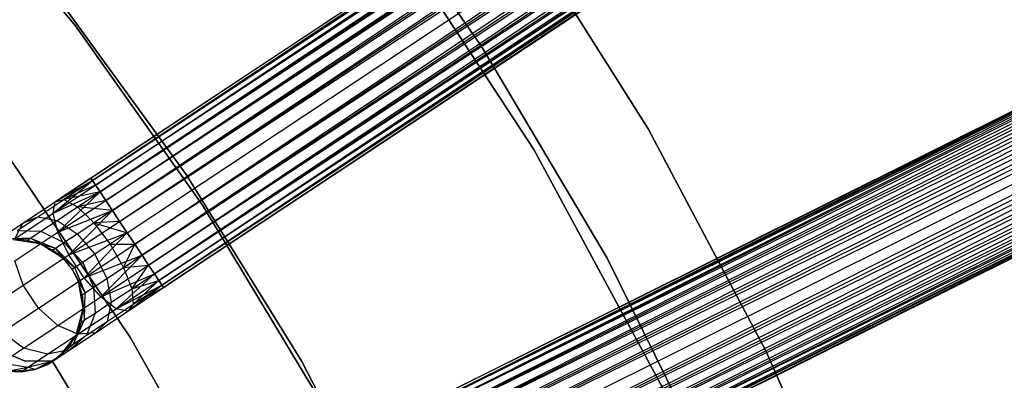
# Model space of a CAD drawing. Extents: x -102 to 102, y -101 to 102.
# Tile 394 of 481: x 34.45 to 49.35, y 21.67 to 27.13. Entities that reach past the tile are written whole.
import ezdxf

# ---------------------------------------------------------------- set-up
doc = ezdxf.new("R2010")
doc.units = 0
doc.header["$LTSCALE"] = 25.4
doc.layers.get('0').update_dxf_attribs({"linetype": 'CONTINUOUS'})

# ---------------------------------------------------------------- blocks, each defined once
blk = doc.blocks.new('NL2500011659_STL')
at = {"color": 0}
for p, q in [((35.525, 24.735, -7.395), (66.686, 45.383, -7.395)), ((35.525, 24.735, -7.605), (66.686, 45.383, -7.395)), ((35.525, 24.735, -7.605), (66.686, 45.383, -7.395)), ((35.525, 24.735, -7.395), (66.686, 45.383, -7.395)), ((66.71, 45.347, -7.809), (35.525, 24.735, -7.605)), ((66.71, 45.347, -7.809), (35.525, 24.735, -7.605)), ((66.686, 45.383, -7.395), (35.549, 24.699, -7.191)), ((66.686, 45.383, -7.395), (35.549, 24.699, -7.191)), ((35.549, 24.699, -7.809), (66.71, 45.347, -7.809)), ((35.549, 24.699, -7.809), (66.71, 45.347, -7.809)), ((35.596, 24.628, -8), (66.71, 45.347, -7.809)), ((35.596, 24.628, -8), (66.71, 45.347, -7.809)), ((35.549, 24.699, -7.191), (66.757, 45.276, -7)), ((35.549, 24.699, -7.191), (66.757, 45.276, -7)), ((35.596, 24.628, -7), (66.757, 45.276, -7)), ((35.596, 24.628, -7), (66.757, 45.276, -7)), ((66.825, 45.173, -8.169), (35.596, 24.628, -8)), ((66.825, 45.173, -8.169), (35.596, 24.628, -8)), ((66.757, 45.276, -7), (35.664, 24.525, -6.831)), ((66.757, 45.276, -7), (35.664, 24.525, -6.831)), ((35.664, 24.525, -8.169), (66.825, 45.173, -8.169)), ((35.664, 24.525, -8.169), (66.825, 45.173, -8.169)), ((35.75, 24.396, -8.309), (66.825, 45.173, -8.169)), ((35.75, 24.396, -8.309), (66.825, 45.173, -8.169)), ((35.664, 24.525, -6.831), (66.911, 45.044, -6.691)), ((35.664, 24.525, -6.831), (66.911, 45.044, -6.691)), ((35.75, 24.396, -6.691), (66.911, 45.044, -6.691)), ((35.75, 24.396, -6.691), (66.911, 45.044, -6.691)), ((66.911, 45.044, -6.691), (35.85, 24.245, -6.586)), ((66.911, 45.044, -6.691), (35.85, 24.245, -6.586)), ((67.011, 44.893, -8.414), (35.75, 24.396, -8.309)), ((67.011, 44.893, -8.414), (35.75, 24.396, -8.309)), ((35.85, 24.245, -8.414), (67.011, 44.893, -8.414)), ((35.85, 24.245, -8.414), (67.011, 44.893, -8.414)), ((35.959, 24.079, -8.478), (67.011, 44.893, -8.414)), ((35.959, 24.079, -8.478), (67.011, 44.893, -8.414)), ((35.85, 24.245, -6.586), (67.12, 44.727, -6.522)), ((35.85, 24.245, -6.586), (67.12, 44.727, -6.522)), ((35.959, 24.079, -6.522), (67.12, 44.727, -6.522)), ((35.959, 24.079, -6.522), (67.12, 44.727, -6.522)), ((35.959, 24.079, -8.478), (67.235, 44.554, -8.5)), ((35.959, 24.079, -8.478), (67.235, 44.554, -8.5)), ((36.074, 23.906, -6.5), (67.235, 44.554, -6.5)), ((36.074, 23.906, -6.5), (67.235, 44.554, -6.5)), ((36.074, 23.906, -8.5), (67.235, 44.554, -8.5)), ((36.074, 23.906, -8.5), (67.235, 44.554, -8.5)), ((36.189, 23.733, -8.478), (67.235, 44.554, -8.5)), ((36.189, 23.733, -8.478), (67.235, 44.554, -8.5)), ((36.189, 23.733, -6.522), (67.35, 44.381, -6.522)), ((36.189, 23.733, -6.522), (67.35, 44.381, -6.522)), ((67.35, 44.381, -6.522), (36.299, 23.567, -6.586)), ((67.35, 44.381, -6.522), (36.299, 23.567, -6.586)), ((67.46, 44.215, -8.414), (36.189, 23.733, -8.478)), ((67.46, 44.215, -8.414), (36.189, 23.733, -8.478)), ((36.299, 23.567, -8.414), (67.46, 44.215, -8.414)), ((36.299, 23.567, -8.414), (67.46, 44.215, -8.414)), ((36.399, 23.416, -8.309), (67.46, 44.215, -8.414)), ((36.399, 23.416, -8.309), (67.46, 44.215, -8.414)), ((36.299, 23.567, -6.586), (67.56, 44.064, -6.691)), ((36.299, 23.567, -6.586), (67.56, 44.064, -6.691)), ((36.399, 23.416, -6.691), (67.56, 44.064, -6.691)), ((36.399, 23.416, -6.691), (67.56, 44.064, -6.691)), ((67.56, 44.064, -6.691), (36.485, 23.286, -6.831)), ((67.56, 44.064, -6.691), (36.485, 23.286, -6.831)), ((67.646, 43.934, -8.169), (36.399, 23.416, -8.309)), ((67.646, 43.934, -8.169), (36.399, 23.416, -8.309)), ((36.485, 23.286, -8.169), (67.646, 43.934, -8.169)), ((36.485, 23.286, -8.169), (67.646, 43.934, -8.169)), ((36.485, 23.286, -6.831), (67.714, 43.832, -7)), ((36.485, 23.286, -6.831), (67.714, 43.832, -7)), ((36.553, 23.184, -8), (67.646, 43.934, -8.169)), ((36.553, 23.184, -8), (67.646, 43.934, -8.169)), ((36.553, 23.184, -7), (67.714, 43.832, -7)), ((36.553, 23.184, -7), (67.714, 43.832, -7)), ((67.714, 43.832, -7), (36.6, 23.113, -7.191)), ((67.714, 43.832, -7), (36.6, 23.113, -7.191)), ((67.761, 43.761, -7.809), (36.553, 23.184, -8)), ((67.761, 43.761, -7.809), (36.553, 23.184, -8)), ((36.6, 23.113, -7.809), (67.761, 43.761, -7.809)), ((36.6, 23.113, -7.809), (67.761, 43.761, -7.809)), ((36.6, 23.113, -7.191), (67.785, 43.725, -7.395)), ((36.6, 23.113, -7.191), (67.785, 43.725, -7.395)), ((36.624, 23.077, -7.605), (67.761, 43.761, -7.809)), ((36.624, 23.077, -7.605), (67.761, 43.761, -7.809)), ((67.785, 43.725, -7.395), (36.624, 23.077, -7.605)), ((36.624, 23.077, -7.395), (67.785, 43.725, -7.395)), ((67.785, 43.725, -7.395), (36.624, 23.077, -7.605)), ((36.624, 23.077, -7.395), (67.785, 43.725, -7.395)), ((38.296, 20.184, -7.395), (71.758, 36.846, -7.395)), ((38.296, 20.184, -7.605), (71.758, 36.846, -7.395)), ((38.296, 20.184, -7.605), (71.758, 36.846, -7.395)), ((38.296, 20.184, -7.395), (71.758, 36.846, -7.395)), ((71.758, 36.846, -7.395), (38.316, 20.145, -7.191)), ((71.758, 36.846, -7.395), (38.316, 20.145, -7.191)), ((71.778, 36.807, -7.809), (38.296, 20.184, -7.605)), ((71.778, 36.807, -7.809), (38.296, 20.184, -7.605)), ((38.316, 20.145, -7.809), (71.778, 36.807, -7.809)), ((38.316, 20.145, -7.809), (71.778, 36.807, -7.809)), ((38.316, 20.145, -7.191), (71.816, 36.731, -7)), ((38.316, 20.145, -7.191), (71.816, 36.731, -7)), ((38.353, 20.069, -8), (71.778, 36.807, -7.809)), ((38.353, 20.069, -8), (71.778, 36.807, -7.809)), ((38.353, 20.069, -7), (71.816, 36.731, -7)), ((38.353, 20.069, -7), (71.816, 36.731, -7)), ((71.816, 36.731, -7), (38.408, 19.959, -6.831)), ((71.816, 36.731, -7), (38.408, 19.959, -6.831)), ((71.87, 36.621, -8.169), (38.353, 20.069, -8)), ((71.87, 36.621, -8.169), (38.353, 20.069, -8)), ((38.408, 19.959, -8.169), (71.87, 36.621, -8.169)), ((38.408, 19.959, -8.169), (71.87, 36.621, -8.169)), ((38.478, 19.82, -8.309), (71.87, 36.621, -8.169)), ((38.478, 19.82, -8.309), (71.87, 36.621, -8.169)), ((38.408, 19.959, -6.831), (71.94, 36.482, -6.691)), ((38.408, 19.959, -6.831), (71.94, 36.482, -6.691)), ((38.478, 19.82, -6.691), (71.94, 36.482, -6.691)), ((38.478, 19.82, -6.691), (71.94, 36.482, -6.691)), ((71.94, 36.482, -6.691), (38.558, 19.658, -6.586)), ((71.94, 36.482, -6.691), (38.558, 19.658, -6.586)), ((72.02, 36.32, -8.414), (38.478, 19.82, -8.309)), ((72.02, 36.32, -8.414), (38.478, 19.82, -8.309)), ((38.558, 19.658, -8.414), (72.02, 36.32, -8.414)), ((38.558, 19.658, -8.414), (72.02, 36.32, -8.414)), ((38.647, 19.48, -8.478), (72.02, 36.32, -8.414)), ((38.647, 19.48, -8.478), (72.02, 36.32, -8.414)), ((38.558, 19.658, -6.586), (72.109, 36.142, -6.522)), ((38.558, 19.658, -6.586), (72.109, 36.142, -6.522)), ((38.647, 19.48, -6.522), (72.109, 36.142, -6.522)), ((38.647, 19.48, -6.522), (72.109, 36.142, -6.522)), ((38.647, 19.48, -8.478), (72.202, 35.956, -8.5)), ((38.647, 19.48, -8.478), (72.202, 35.956, -8.5)), ((38.74, 19.293, -6.5), (72.202, 35.956, -6.5)), ((38.74, 19.293, -6.5), (72.202, 35.956, -6.5)), ((38.74, 19.293, -8.5), (72.202, 35.956, -8.5)), ((38.74, 19.293, -8.5), (72.202, 35.956, -8.5)), ((38.832, 19.107, -8.478), (72.202, 35.956, -8.5)), ((38.832, 19.107, -8.478), (72.202, 35.956, -8.5)), ((38.832, 19.107, -6.522), (72.294, 35.769, -6.522)), ((38.832, 19.107, -6.522), (72.294, 35.769, -6.522)), ((72.294, 35.769, -6.522), (38.921, 18.929, -6.586)), ((72.294, 35.769, -6.522), (38.921, 18.929, -6.586)), ((72.383, 35.591, -8.414), (38.832, 19.107, -8.478)), ((72.383, 35.591, -8.414), (38.832, 19.107, -8.478)), ((38.921, 18.929, -8.414), (72.383, 35.591, -8.414)), ((38.921, 18.929, -8.414), (72.383, 35.591, -8.414)), ((39.002, 18.767, -8.309), (72.383, 35.591, -8.414)), ((39.002, 18.767, -8.309), (72.383, 35.591, -8.414)), ((38.921, 18.929, -6.586), (72.464, 35.429, -6.691)), ((38.921, 18.929, -6.586), (72.464, 35.429, -6.691)), ((39.002, 18.767, -6.691), (72.464, 35.429, -6.691)), ((39.002, 18.767, -6.691), (72.464, 35.429, -6.691)), ((72.464, 35.429, -6.691), (39.071, 18.628, -6.831)), ((72.464, 35.429, -6.691), (39.071, 18.628, -6.831)), ((72.533, 35.29, -8.169), (39.002, 18.767, -8.309)), ((72.533, 35.29, -8.169), (39.002, 18.767, -8.309)), ((39.071, 18.628, -8.169), (72.533, 35.29, -8.169)), ((39.071, 18.628, -8.169), (72.533, 35.29, -8.169)), ((39.071, 18.628, -6.831), (72.588, 35.18, -7)), ((39.071, 18.628, -6.831), (72.588, 35.18, -7)), ((39.126, 18.518, -8), (72.533, 35.29, -8.169)), ((39.126, 18.518, -8), (72.533, 35.29, -8.169)), ((39.126, 18.518, -7), (72.588, 35.18, -7)), ((39.126, 18.518, -7), (72.588, 35.18, -7)), ((72.588, 35.18, -7), (39.163, 18.442, -7.191)), ((72.588, 35.18, -7), (39.163, 18.442, -7.191)), ((72.626, 35.104, -7.809), (39.126, 18.518, -8)), ((72.626, 35.104, -7.809), (39.126, 18.518, -8)), ((39.163, 18.442, -7.809), (72.626, 35.104, -7.809)), ((39.163, 18.442, -7.809), (72.626, 35.104, -7.809)), ((39.163, 18.442, -7.191), (72.645, 35.065, -7.395)), ((39.163, 18.442, -7.191), (72.645, 35.065, -7.395)), ((39.183, 18.403, -7.605), (72.626, 35.104, -7.809)), ((39.183, 18.403, -7.605), (72.626, 35.104, -7.809)), ((72.645, 35.065, -7.395), (39.183, 18.403, -7.605)), ((39.183, 18.403, -7.395), (72.645, 35.065, -7.395)), ((72.645, 35.065, -7.395), (39.183, 18.403, -7.605)), ((39.183, 18.403, -7.395), (72.645, 35.065, -7.395)), ((39.293, 29.789, -308.5), (41.434, 26.733, -308.5)), ((41.434, 26.733, -315), (39.293, 29.789, -315)), ((41.434, 26.733, -315), (39.293, 29.789, -315)), ((39.293, 29.789, -308.5), (41.434, 26.733, -308.5)), ((35.292, 27.037, 1), (33.173, 29.598, 1)), ((33.173, 29.598, -6.5), (35.292, 27.037, -6.5)), ((35.292, 27.037, 1), (33.173, 29.598, 1)), ((33.173, 29.598, -6.5), (35.292, 27.037, -6.5)), ((43.961, 25.477, -308.5), (41.934, 28.69, -308.5)), ((41.934, 28.69, -315), (43.961, 25.477, -315)), ((43.961, 25.477, -308.5), (41.934, 28.69, -308.5)), ((41.934, 28.69, -315), (43.961, 25.477, -315)), ((42.23, 25.166, -316), (39.976, 28.61, -316)), ((39.976, 28.61, -315), (42.23, 25.166, -315)), ((39.976, 28.61, -315), (42.23, 25.166, -315)), ((42.23, 25.166, -316), (39.976, 28.61, -316)), ((36.969, 24.787, 1), (35.012, 27.48, 1)), ((35.012, 27.48, 2), (36.969, 24.787, 2)), ((36.969, 24.787, 1), (35.012, 27.48, 1)), ((35.012, 27.48, 2), (36.969, 24.787, 2)), ((37.215, 24.326, 1), (35.292, 27.037, 1)), ((35.292, 27.037, -6.5), (37.215, 24.326, -6.5)), ((35.292, 27.037, 1), (35.292, 27.037, -6.5)), ((37.215, 24.326, 1), (35.292, 27.037, 1)), ((35.292, 27.037, -6.5), (37.215, 24.326, -6.5)), ((35.292, 27.037, 1), (35.292, 27.037, -6.5)), ((41.434, 26.733, -308.5), (43.338, 23.524, -308.5)), ((43.338, 23.524, -315), (41.434, 26.733, -315)), ((41.434, 26.733, -315), (41.434, 26.733, -308.5)), ((41.434, 26.733, -315), (41.434, 26.733, -308.5)), ((43.338, 23.524, -315), (41.434, 26.733, -315)), ((41.434, 26.733, -308.5), (43.338, 23.524, -308.5)), ((45.743, 22.122, -308.5), (43.961, 25.477, -308.5)), ((43.961, 25.477, -315), (45.743, 22.122, -315)), ((43.961, 25.477, -308.5), (43.961, 25.477, -315)), ((45.743, 22.122, -308.5), (43.961, 25.477, -308.5)), ((43.961, 25.477, -315), (45.743, 22.122, -315)), ((43.961, 25.477, -308.5), (43.961, 25.477, -315)), ((44.189, 21.545, -316), (42.23, 25.166, -316)), ((42.23, 25.166, -315), (44.189, 21.545, -315)), ((42.23, 25.166, -315), (44.189, 21.545, -315)), ((42.23, 25.166, -315), (42.23, 25.166, -316)), ((44.189, 21.545, -316), (42.23, 25.166, -316)), ((42.23, 25.166, -315), (42.23, 25.166, -316)), ((34.308, 25.014, 1), (36.123, 22.316, 1)), ((36.123, 22.316, -6.5), (34.308, 25.014, -6.5)), ((36.123, 22.316, -6.5), (34.308, 25.014, -6.5)), ((34.308, 25.014, 1), (36.123, 22.316, 1)), ((38.718, 21.957, 1), (36.969, 24.787, 1)), ((36.969, 24.787, 1), (36.969, 24.787, 2)), ((36.969, 24.787, 2), (38.718, 21.957, 2)), ((36.969, 24.787, 1), (36.969, 24.787, 2)), ((38.718, 21.957, 1), (36.969, 24.787, 1)), ((36.969, 24.787, 2), (38.718, 21.957, 2)), ((34.952, 24.201, -7.878), (35.549, 24.699, -7.809)), ((34.952, 24.201, -7.878), (35.549, 24.699, -7.809)), ((34.952, 24.201, -7.878), (35.596, 24.628, -8)), ((34.952, 24.201, -7.878), (35.596, 24.628, -8)), ((34.983, 24.376, -7.502), (35.525, 24.735, -7.605)), ((35.525, 24.735, -7.395), (34.983, 24.376, -7.502)), ((35.525, 24.735, -7.395), (34.983, 24.376, -7.502)), ((34.983, 24.376, -7.502), (35.525, 24.735, -7.605)), ((34.983, 24.376, -7.502), (35.549, 24.699, -7.809)), ((34.983, 24.376, -7.502), (35.549, 24.699, -7.809)), ((35.549, 24.699, -7.191), (34.983, 24.376, -7.502)), ((35.549, 24.699, -7.191), (34.983, 24.376, -7.502)), ((35.549, 24.699, -7.191), (35.113, 24.41, -7.108)), ((35.549, 24.699, -7.191), (35.113, 24.41, -7.108)), ((35.596, 24.628, -7), (35.113, 24.41, -7.108)), ((35.596, 24.628, -7), (35.113, 24.41, -7.108)), ((35.525, 24.735, -7.605), (35.549, 24.699, -7.809)), ((35.549, 24.699, -7.191), (35.525, 24.735, -7.395)), ((35.549, 24.699, -7.191), (35.525, 24.735, -7.395)), ((35.525, 24.735, -7.605), (35.549, 24.699, -7.809)), ((35.549, 24.699, -7.809), (35.596, 24.628, -8)), ((35.596, 24.628, -7), (35.549, 24.699, -7.191)), ((35.596, 24.628, -7), (35.549, 24.699, -7.191)), ((35.549, 24.699, -7.809), (35.596, 24.628, -8)), ((35.596, 24.628, -8), (35.664, 24.525, -8.169)), ((35.664, 24.525, -6.831), (35.596, 24.628, -7)), ((35.664, 24.525, -6.831), (35.596, 24.628, -7)), ((35.596, 24.628, -8), (35.664, 24.525, -8.169)), ((34.952, 24.201, -7.878), (35.664, 24.525, -8.169)), ((34.952, 24.201, -7.878), (35.664, 24.525, -8.169)), ((35.026, 23.916, -8.172), (35.664, 24.525, -8.169)), ((35.026, 23.916, -8.172), (35.664, 24.525, -8.169)), ((35.664, 24.525, -6.831), (35.113, 24.41, -7.108)), ((35.664, 24.525, -6.831), (35.113, 24.41, -7.108)), ((35.321, 24.298, -6.766), (35.664, 24.525, -6.831)), ((35.321, 24.298, -6.766), (35.664, 24.525, -6.831)), ((35.664, 24.525, -8.169), (35.75, 24.396, -8.309)), ((35.75, 24.396, -6.691), (35.664, 24.525, -6.831)), ((35.75, 24.396, -6.691), (35.664, 24.525, -6.831)), ((35.664, 24.525, -8.169), (35.75, 24.396, -8.309)), ((34.494, 24.052, -7.203), (34.983, 24.376, -7.502)), ((34.494, 24.052, -7.203), (34.983, 24.376, -7.502)), ((34.72, 24.15, -6.868), (35.113, 24.41, -7.108)), ((34.72, 24.15, -6.868), (35.113, 24.41, -7.108)), ((34.952, 24.201, -7.878), (34.983, 24.376, -7.502)), ((34.952, 24.201, -7.878), (34.983, 24.376, -7.502)), ((34.983, 24.376, -7.502), (35.113, 24.41, -7.108)), ((34.983, 24.376, -7.502), (35.113, 24.41, -7.108)), ((35.012, 24.093, -6.577), (35.321, 24.298, -6.766)), ((35.012, 24.093, -6.577), (35.321, 24.298, -6.766)), ((35.026, 23.916, -8.172), (35.75, 24.396, -8.309)), ((35.026, 23.916, -8.172), (35.75, 24.396, -8.309)), ((35.113, 24.41, -7.108), (35.321, 24.298, -6.766)), ((35.113, 24.41, -7.108), (35.321, 24.298, -6.766)), ((35.75, 24.396, -6.691), (35.321, 24.298, -6.766)), ((35.75, 24.396, -6.691), (35.321, 24.298, -6.766)), ((35.57, 24.059, -6.533), (35.321, 24.298, -6.766)), ((35.85, 24.245, -6.586), (35.321, 24.298, -6.766)), ((35.57, 24.059, -6.533), (35.321, 24.298, -6.766)), ((35.85, 24.245, -6.586), (35.321, 24.298, -6.766)), ((35.75, 24.396, -8.309), (35.85, 24.245, -8.414)), ((35.85, 24.245, -6.586), (35.75, 24.396, -6.691)), ((35.85, 24.245, -6.586), (35.75, 24.396, -6.691)), ((35.75, 24.396, -8.309), (35.85, 24.245, -8.414)), ((38.929, 21.478, 1), (37.215, 24.326, 1)), ((37.215, 24.326, -6.5), (38.929, 21.478, -6.5)), ((37.215, 24.326, 1), (37.215, 24.326, -6.5)), ((38.929, 21.478, 1), (37.215, 24.326, 1)), ((37.215, 24.326, -6.5), (38.929, 21.478, -6.5)), ((37.215, 24.326, 1), (37.215, 24.326, -6.5)), ((34.371, 23.816, -7.523), (34.952, 24.201, -7.878)), ((34.371, 23.816, -7.523), (34.952, 24.201, -7.878)), ((34.409, 23.943, -6.494), (34.72, 24.15, -6.868)), ((34.409, 23.943, -6.494), (34.72, 24.15, -6.868)), ((34.494, 24.052, -7.203), (34.72, 24.15, -6.868)), ((34.494, 24.052, -7.203), (34.72, 24.15, -6.868)), ((34.72, 24.15, -6.868), (35.012, 24.093, -6.577)), ((34.72, 24.15, -6.868), (35.012, 24.093, -6.577)), ((35.026, 23.916, -8.172), (34.952, 24.201, -7.878)), ((35.026, 23.916, -8.172), (34.952, 24.201, -7.878)), ((35.026, 23.916, -8.172), (35.85, 24.245, -8.414)), ((35.026, 23.916, -8.172), (35.85, 24.245, -8.414)), ((35.192, 23.571, -8.332), (35.85, 24.245, -8.414)), ((35.192, 23.571, -8.332), (35.85, 24.245, -8.414)), ((35.85, 24.245, -6.586), (35.57, 24.059, -6.533)), ((35.85, 24.245, -6.586), (35.57, 24.059, -6.533)), ((35.85, 24.245, -8.414), (35.959, 24.079, -8.478)), ((35.959, 24.079, -6.522), (35.85, 24.245, -6.586)), ((35.959, 24.079, -6.522), (35.85, 24.245, -6.586)), ((35.85, 24.245, -8.414), (35.959, 24.079, -8.478)), ((34.106, 23.794, -6.737), (34.494, 24.052, -7.203)), ((34.106, 23.794, -6.737), (34.494, 24.052, -7.203)), ((34.371, 23.816, -7.523), (34.494, 24.052, -7.203)), ((34.371, 23.816, -7.523), (34.494, 24.052, -7.203)), ((34.766, 23.931, -6.282), (35.012, 24.093, -6.577)), ((34.766, 23.931, -6.282), (35.012, 24.093, -6.577)), ((35.012, 24.093, -6.577), (35.317, 23.892, -6.379)), ((35.012, 24.093, -6.577), (35.317, 23.892, -6.379)), ((35.192, 23.571, -8.332), (35.959, 24.079, -8.478)), ((35.192, 23.571, -8.332), (35.959, 24.079, -8.478)), ((35.317, 23.892, -6.379), (35.57, 24.059, -6.533)), ((35.317, 23.892, -6.379), (35.57, 24.059, -6.533)), ((35.959, 24.079, -6.522), (35.57, 24.059, -6.533)), ((35.959, 24.079, -6.522), (35.57, 24.059, -6.533)), ((35.57, 24.059, -6.533), (36.074, 23.906, -6.5)), ((35.57, 24.059, -6.533), (36.074, 23.906, -6.5)), ((35.57, 24.059, -6.533), (35.817, 23.735, -6.451)), ((35.57, 24.059, -6.533), (35.817, 23.735, -6.451)), ((35.959, 24.079, -8.478), (36.074, 23.906, -8.5)), ((36.074, 23.906, -6.5), (35.959, 24.079, -6.522)), ((36.074, 23.906, -6.5), (35.959, 24.079, -6.522)), ((35.959, 24.079, -8.478), (36.074, 23.906, -8.5)), ((34.373, 23.484, -7.773), (35.026, 23.916, -8.172)), ((34.373, 23.484, -7.773), (35.026, 23.916, -8.172)), ((34.409, 23.943, -6.494), (34.766, 23.931, -6.282)), ((34.409, 23.943, -6.494), (34.766, 23.931, -6.282)), ((34.609, 23.826, -5.911), (34.766, 23.931, -6.282)), ((34.609, 23.826, -5.911), (34.766, 23.931, -6.282)), ((34.766, 23.931, -6.282), (35.117, 23.759, -6.139)), ((34.766, 23.931, -6.282), (35.117, 23.759, -6.139)), ((35.192, 23.571, -8.332), (35.026, 23.916, -8.172)), ((35.192, 23.571, -8.332), (35.026, 23.916, -8.172)), ((35.117, 23.759, -6.139), (35.317, 23.892, -6.379)), ((35.117, 23.759, -6.139), (35.317, 23.892, -6.379)), ((35.192, 23.571, -8.332), (36.074, 23.906, -8.5)), ((35.192, 23.571, -8.332), (36.074, 23.906, -8.5)), ((35.317, 23.892, -6.379), (35.584, 23.581, -6.309)), ((35.317, 23.892, -6.379), (35.584, 23.581, -6.309)), ((35.422, 23.224, -8.332), (36.074, 23.906, -8.5)), ((35.422, 23.224, -8.332), (36.074, 23.906, -8.5)), ((36.074, 23.906, -6.5), (35.817, 23.735, -6.451)), ((36.074, 23.906, -6.5), (35.817, 23.735, -6.451)), ((36.189, 23.733, -6.522), (36.074, 23.906, -6.5)), ((36.074, 23.906, -8.5), (36.189, 23.733, -8.478)), ((36.189, 23.733, -6.522), (36.074, 23.906, -6.5)), ((36.074, 23.906, -8.5), (36.189, 23.733, -8.478)), ((34.609, 23.826, -5.911), (34.208, 23.81, -6.023)), ((34.609, 23.826, -5.911), (34.208, 23.81, -6.023)), ((34.346, 23.799, -5.5), (34.609, 23.826, -5.911)), ((34.346, 23.799, -5.5), (34.609, 23.826, -5.911)), ((34.757, 23.738, 0), (34.346, 23.799, 0)), ((34.554, 23.79, -5.5), (34.346, 23.799, 0)), ((34.757, 23.738, 0), (34.346, 23.799, 0)), ((34.554, 23.79, -5.5), (34.346, 23.799, -5.5)), ((34.554, 23.79, -5.5), (34.346, 23.799, 0)), ((34.554, 23.79, -5.5), (34.346, 23.799, -5.5)), ((34.554, 23.79, -5.5), (34.609, 23.826, -5.911)), ((34.554, 23.79, -5.5), (34.609, 23.826, -5.911)), ((34.757, 23.738, -5.5), (34.554, 23.79, -5.5)), ((34.554, 23.79, -5.5), (34.757, 23.738, 0)), ((34.554, 23.79, -5.5), (34.757, 23.738, 0)), ((34.757, 23.738, -5.5), (34.554, 23.79, -5.5)), ((34.609, 23.826, -5.911), (34.988, 23.674, -5.836)), ((34.757, 23.738, -5.5), (34.609, 23.826, -5.911)), ((34.757, 23.738, -5.5), (34.609, 23.826, -5.911)), ((34.609, 23.826, -5.911), (34.988, 23.674, -5.836)), ((35.108, 23.515, 0), (34.757, 23.738, 0)), ((34.944, 23.645, -5.5), (34.757, 23.738, 0)), ((35.108, 23.515, 0), (34.757, 23.738, 0)), ((34.944, 23.645, -5.5), (34.757, 23.738, -5.5)), ((34.757, 23.738, -5.5), (34.757, 23.738, 0)), ((34.944, 23.645, -5.5), (34.757, 23.738, 0)), ((34.757, 23.738, -5.5), (34.757, 23.738, 0)), ((34.757, 23.738, -5.5), (34.988, 23.674, -5.836)), ((34.757, 23.738, -5.5), (34.988, 23.674, -5.836)), ((34.944, 23.645, -5.5), (34.757, 23.738, -5.5)), ((34.988, 23.674, -5.836), (35.117, 23.759, -6.139)), ((34.988, 23.674, -5.836), (35.117, 23.759, -6.139)), ((35.117, 23.759, -6.139), (35.4, 23.459, -6.088)), ((35.117, 23.759, -6.139), (35.4, 23.459, -6.088)), ((35.422, 23.224, -8.332), (36.189, 23.733, -8.478)), ((35.422, 23.224, -8.332), (36.189, 23.733, -8.478)), ((35.817, 23.735, -6.451), (35.584, 23.581, -6.309)), ((35.817, 23.735, -6.451), (35.584, 23.581, -6.309)), ((35.817, 23.735, -6.451), (36.189, 23.733, -6.522)), ((35.817, 23.735, -6.451), (36.189, 23.733, -6.522)), ((35.817, 23.735, -6.451), (36.019, 23.381, -6.533)), ((35.817, 23.735, -6.451), (36.019, 23.381, -6.533)), ((36.019, 23.381, -6.533), (36.189, 23.733, -6.522)), ((36.019, 23.381, -6.533), (36.189, 23.733, -6.522)), ((36.299, 23.567, -6.586), (36.189, 23.733, -6.522)), ((36.189, 23.733, -8.478), (36.299, 23.567, -8.414)), ((36.189, 23.733, -8.478), (36.299, 23.567, -8.414)), ((36.299, 23.567, -6.586), (36.189, 23.733, -6.522)), ((34.5, 23.112, -7.909), (35.192, 23.571, -8.332)), ((34.5, 23.112, -7.909), (35.192, 23.571, -8.332)), ((34.944, 23.645, -5.5), (34.988, 23.674, -5.836)), ((34.944, 23.645, -5.5), (34.988, 23.674, -5.836)), ((35.108, 23.515, -5.5), (34.944, 23.645, -5.5)), ((34.944, 23.645, -5.5), (35.108, 23.515, 0)), ((34.944, 23.645, -5.5), (35.108, 23.515, 0)), ((35.108, 23.515, -5.5), (34.944, 23.645, -5.5)), ((35.108, 23.515, -5.5), (34.988, 23.674, -5.836)), ((34.988, 23.674, -5.836), (35.282, 23.381, -5.809)), ((34.988, 23.674, -5.836), (35.282, 23.381, -5.809)), ((35.108, 23.515, -5.5), (34.988, 23.674, -5.836)), ((35.422, 23.224, -8.332), (35.192, 23.571, -8.332)), ((35.422, 23.224, -8.332), (35.192, 23.571, -8.332)), ((35.584, 23.581, -6.309), (35.4, 23.459, -6.088)), ((35.584, 23.581, -6.309), (35.4, 23.459, -6.088)), ((35.422, 23.224, -8.332), (36.299, 23.567, -8.414)), ((35.422, 23.224, -8.332), (36.299, 23.567, -8.414)), ((35.584, 23.581, -6.309), (35.767, 23.214, -6.379)), ((35.584, 23.581, -6.309), (35.767, 23.214, -6.379)), ((35.675, 22.936, -8.172), (36.299, 23.567, -8.414)), ((35.675, 22.936, -8.172), (36.299, 23.567, -8.414)), ((36.019, 23.381, -6.533), (36.299, 23.567, -6.586)), ((36.019, 23.381, -6.533), (36.299, 23.567, -6.586)), ((36.399, 23.416, -6.691), (36.299, 23.567, -6.586)), ((36.299, 23.567, -8.414), (36.399, 23.416, -8.309)), ((36.299, 23.567, -8.414), (36.399, 23.416, -8.309)), ((36.399, 23.416, -6.691), (36.299, 23.567, -6.586)), ((34.5, 23.112, -7.909), (34.373, 23.484, -7.773)), ((34.5, 23.112, -7.909), (34.373, 23.484, -7.773)), ((35.241, 23.354, 0), (35.108, 23.515, 0)), ((35.241, 23.354, -5.5), (35.108, 23.515, -5.5)), ((35.108, 23.515, -5.5), (35.108, 23.515, 0)), ((35.241, 23.354, 0), (35.108, 23.515, 0)), ((35.108, 23.515, -5.5), (35.108, 23.515, 0)), ((35.108, 23.515, -5.5), (35.282, 23.381, -5.809)), ((35.108, 23.515, -5.5), (35.282, 23.381, -5.809)), ((35.241, 23.354, -5.5), (35.108, 23.515, -5.5)), ((35.4, 23.459, -6.088), (35.282, 23.381, -5.809)), ((35.4, 23.459, -6.088), (35.282, 23.381, -5.809)), ((35.4, 23.459, -6.088), (35.566, 23.081, -6.139)), ((35.4, 23.459, -6.088), (35.566, 23.081, -6.139)), ((35.675, 22.936, -8.172), (36.399, 23.416, -8.309)), ((35.675, 22.936, -8.172), (36.399, 23.416, -8.309)), ((36.019, 23.381, -6.533), (36.399, 23.416, -6.691)), ((36.019, 23.381, -6.533), (36.399, 23.416, -6.691)), ((36.142, 23.059, -6.766), (36.399, 23.416, -6.691)), ((36.142, 23.059, -6.766), (36.399, 23.416, -6.691)), ((36.485, 23.286, -6.831), (36.399, 23.416, -6.691)), ((36.399, 23.416, -8.309), (36.485, 23.286, -8.169)), ((36.399, 23.416, -8.309), (36.485, 23.286, -8.169)), ((36.485, 23.286, -6.831), (36.399, 23.416, -6.691)), ((43.338, 23.524, -308.5), (44.993, 20.18, -308.5)), ((44.993, 20.18, -315), (43.338, 23.524, -315)), ((43.338, 23.524, -315), (43.338, 23.524, -308.5)), ((43.338, 23.524, -315), (43.338, 23.524, -308.5)), ((44.993, 20.18, -315), (43.338, 23.524, -315)), ((43.338, 23.524, -308.5), (44.993, 20.18, -308.5)), ((35.282, 23.381, -5.809), (35.241, 23.354, -5.5)), ((35.282, 23.381, -5.809), (35.241, 23.354, -5.5)), ((35.337, 23.168, 0), (35.241, 23.354, 0)), ((35.337, 23.168, -5.5), (35.241, 23.354, -5.5)), ((35.241, 23.354, -5.5), (35.241, 23.354, 0)), ((35.337, 23.168, 0), (35.241, 23.354, 0)), ((35.241, 23.354, -5.5), (35.241, 23.354, 0)), ((35.241, 23.354, -5.5), (35.438, 22.996, -5.836)), ((35.337, 23.168, -5.5), (35.241, 23.354, -5.5)), ((35.241, 23.354, -5.5), (35.438, 22.996, -5.836)), ((35.438, 22.996, -5.836), (35.282, 23.381, -5.809)), ((35.438, 22.996, -5.836), (35.282, 23.381, -5.809)), ((35.675, 22.936, -8.172), (36.485, 23.286, -8.169)), ((35.675, 22.936, -8.172), (36.485, 23.286, -8.169)), ((35.767, 23.214, -6.379), (36.019, 23.381, -6.533)), ((35.767, 23.214, -6.379), (36.019, 23.381, -6.533)), ((35.909, 22.757, -7.878), (36.485, 23.286, -8.169)), ((35.909, 22.757, -7.878), (36.485, 23.286, -8.169)), ((36.019, 23.381, -6.533), (36.142, 23.059, -6.766)), ((36.019, 23.381, -6.533), (36.142, 23.059, -6.766)), ((36.142, 23.059, -6.766), (36.485, 23.286, -6.831)), ((36.142, 23.059, -6.766), (36.485, 23.286, -6.831)), ((36.553, 23.184, -7), (36.485, 23.286, -6.831)), ((36.485, 23.286, -8.169), (36.553, 23.184, -8)), ((36.485, 23.286, -8.169), (36.553, 23.184, -8)), ((36.553, 23.184, -7), (36.485, 23.286, -6.831)), ((33.951, 22.748, -7.251), (34.5, 23.112, -7.909)), ((33.951, 22.748, -7.251), (34.5, 23.112, -7.909)), ((34.73, 22.766, -7.909), (34.5, 23.112, -7.909)), ((34.73, 22.766, -7.909), (34.5, 23.112, -7.909)), ((34.73, 22.766, -7.909), (35.422, 23.224, -8.332)), ((34.73, 22.766, -7.909), (35.422, 23.224, -8.332)), ((35.406, 22.758, 0), (35.337, 23.168, 0)), ((35.393, 22.967, -5.5), (35.337, 23.168, 0)), ((35.406, 22.758, 0), (35.337, 23.168, 0)), ((35.393, 22.967, -5.5), (35.337, 23.168, 0)), ((35.393, 22.967, -5.5), (35.337, 23.168, -5.5)), ((35.337, 23.168, -5.5), (35.337, 23.168, 0)), ((35.337, 23.168, -5.5), (35.337, 23.168, 0)), ((35.337, 23.168, -5.5), (35.438, 22.996, -5.836)), ((35.337, 23.168, -5.5), (35.438, 22.996, -5.836)), ((35.393, 22.967, -5.5), (35.337, 23.168, -5.5)), ((35.675, 22.936, -8.172), (35.422, 23.224, -8.332)), ((35.675, 22.936, -8.172), (35.422, 23.224, -8.332)), ((35.566, 23.081, -6.139), (35.767, 23.214, -6.379)), ((35.566, 23.081, -6.139), (35.767, 23.214, -6.379)), ((35.767, 23.214, -6.379), (35.833, 22.854, -6.577)), ((35.767, 23.214, -6.379), (35.833, 22.854, -6.577)), ((35.909, 22.757, -7.878), (36.553, 23.184, -8)), ((35.909, 22.757, -7.878), (36.553, 23.184, -8)), ((35.909, 22.757, -7.878), (36.6, 23.113, -7.809)), ((35.909, 22.757, -7.878), (36.6, 23.113, -7.809)), ((36.082, 22.718, -7.502), (36.6, 23.113, -7.809)), ((36.082, 22.718, -7.502), (36.6, 23.113, -7.809)), ((36.142, 23.059, -6.766), (36.553, 23.184, -7)), ((36.142, 23.059, -6.766), (36.553, 23.184, -7)), ((36.164, 22.824, -7.108), (36.553, 23.184, -7)), ((36.164, 22.824, -7.108), (36.553, 23.184, -7)), ((36.164, 22.824, -7.108), (36.6, 23.113, -7.191)), ((36.164, 22.824, -7.108), (36.6, 23.113, -7.191)), ((36.6, 23.113, -7.191), (36.553, 23.184, -7)), ((36.553, 23.184, -8), (36.6, 23.113, -7.809)), ((36.553, 23.184, -8), (36.6, 23.113, -7.809)), ((36.6, 23.113, -7.191), (36.553, 23.184, -7)), ((36.624, 23.077, -7.395), (36.6, 23.113, -7.191)), ((36.6, 23.113, -7.809), (36.624, 23.077, -7.605)), ((36.6, 23.113, -7.809), (36.624, 23.077, -7.605)), ((36.624, 23.077, -7.395), (36.6, 23.113, -7.191)), ((35.393, 22.967, -5.5), (35.438, 22.996, -5.836)), ((35.393, 22.967, -5.5), (35.438, 22.996, -5.836)), ((35.406, 22.758, -5.5), (35.393, 22.967, -5.5)), ((35.393, 22.967, -5.5), (35.406, 22.758, 0)), ((35.393, 22.967, -5.5), (35.406, 22.758, 0)), ((35.393, 22.967, -5.5), (35.43, 22.587, -5.911)), ((35.406, 22.758, -5.5), (35.393, 22.967, -5.5)), ((35.393, 22.967, -5.5), (35.43, 22.587, -5.911)), ((35.43, 22.587, -5.911), (35.438, 22.996, -5.836)), ((35.43, 22.587, -5.911), (35.438, 22.996, -5.836)), ((35.438, 22.996, -5.836), (35.566, 23.081, -6.139)), ((35.438, 22.996, -5.836), (35.566, 23.081, -6.139)), ((35.566, 23.081, -6.139), (35.587, 22.692, -6.282)), ((35.566, 23.081, -6.139), (35.587, 22.692, -6.282)), ((35.833, 22.854, -6.577), (36.142, 23.059, -6.766)), ((35.833, 22.854, -6.577), (36.142, 23.059, -6.766)), ((36.082, 22.718, -7.502), (36.624, 23.077, -7.395)), ((36.082, 22.718, -7.502), (36.624, 23.077, -7.605)), ((36.082, 22.718, -7.502), (36.624, 23.077, -7.395)), ((36.082, 22.718, -7.502), (36.624, 23.077, -7.605)), ((36.142, 23.059, -6.766), (36.164, 22.824, -7.108)), ((36.142, 23.059, -6.766), (36.164, 22.824, -7.108)), ((36.164, 22.824, -7.108), (36.624, 23.077, -7.395)), ((36.164, 22.824, -7.108), (36.624, 23.077, -7.395)), ((35.023, 22.504, -7.773), (35.675, 22.936, -8.172)), ((35.023, 22.504, -7.773), (35.675, 22.936, -8.172)), ((35.587, 22.692, -6.282), (35.833, 22.854, -6.577)), ((35.587, 22.692, -6.282), (35.833, 22.854, -6.577)), ((35.909, 22.757, -7.878), (35.675, 22.936, -8.172)), ((35.909, 22.757, -7.878), (35.675, 22.936, -8.172)), ((35.833, 22.854, -6.577), (35.771, 22.564, -6.868)), ((35.833, 22.854, -6.577), (35.771, 22.564, -6.868)), ((35.771, 22.564, -6.868), (36.164, 22.824, -7.108)), ((35.771, 22.564, -6.868), (36.164, 22.824, -7.108)), ((36.164, 22.824, -7.108), (36.082, 22.718, -7.502)), ((36.164, 22.824, -7.108), (36.082, 22.718, -7.502)), ((34.181, 22.402, -7.251), (34.73, 22.766, -7.909)), ((34.181, 22.402, -7.251), (34.73, 22.766, -7.909)), ((35.023, 22.504, -7.773), (34.73, 22.766, -7.909)), ((35.023, 22.504, -7.773), (34.73, 22.766, -7.909)), ((35.302, 22.355, 0), (35.406, 22.758, 0)), ((35.302, 22.355, 0), (35.406, 22.758, 0)), ((35.328, 22.372, -7.523), (35.909, 22.757, -7.878)), ((35.328, 22.372, -7.523), (35.909, 22.757, -7.878)), ((35.375, 22.551, -5.5), (35.406, 22.758, 0)), ((35.375, 22.551, -5.5), (35.406, 22.758, -5.5)), ((35.375, 22.551, -5.5), (35.406, 22.758, 0)), ((35.375, 22.551, -5.5), (35.406, 22.758, -5.5)), ((35.406, 22.758, -5.5), (35.406, 22.758, 0)), ((35.406, 22.758, -5.5), (35.406, 22.758, 0)), ((35.406, 22.758, -5.5), (35.43, 22.587, -5.911)), ((35.406, 22.758, -5.5), (35.43, 22.587, -5.911)), ((35.43, 22.587, -5.911), (35.587, 22.692, -6.282)), ((35.43, 22.587, -5.911), (35.587, 22.692, -6.282)), ((35.587, 22.692, -6.282), (35.459, 22.357, -6.494)), ((35.587, 22.692, -6.282), (35.459, 22.357, -6.494)), ((35.592, 22.394, -7.203), (36.082, 22.718, -7.502)), ((35.592, 22.394, -7.203), (36.082, 22.718, -7.502)), ((36.082, 22.718, -7.502), (35.909, 22.757, -7.878)), ((36.082, 22.718, -7.502), (35.909, 22.757, -7.878)), ((35.259, 22.225, -6.023), (35.43, 22.587, -5.911)), ((35.259, 22.225, -6.023), (35.43, 22.587, -5.911)), ((35.375, 22.551, -5.5), (35.259, 22.225, -6.023)), ((35.375, 22.551, -5.5), (35.259, 22.225, -6.023)), ((35.302, 22.355, -5.5), (35.375, 22.551, -5.5)), ((35.375, 22.551, -5.5), (35.302, 22.355, 0)), ((35.375, 22.551, -5.5), (35.302, 22.355, 0)), ((35.302, 22.355, -5.5), (35.375, 22.551, -5.5)), ((35.375, 22.551, -5.5), (35.43, 22.587, -5.911)), ((35.375, 22.551, -5.5), (35.43, 22.587, -5.911)), ((35.459, 22.357, -6.494), (35.771, 22.564, -6.868)), ((35.459, 22.357, -6.494), (35.771, 22.564, -6.868)), ((35.771, 22.564, -6.868), (35.592, 22.394, -7.203)), ((35.771, 22.564, -6.868), (35.592, 22.394, -7.203)), ((34.505, 22.161, -7.151), (34.181, 22.402, -7.251)), ((34.505, 22.161, -7.151), (34.181, 22.402, -7.251)), ((34.505, 22.161, -7.151), (35.023, 22.504, -7.773)), ((34.505, 22.161, -7.151), (35.023, 22.504, -7.773)), ((34.867, 22.067, -6.969), (35.328, 22.372, -7.523)), ((34.867, 22.067, -6.969), (35.328, 22.372, -7.523)), ((35.328, 22.372, -7.523), (35.023, 22.504, -7.773)), ((35.328, 22.372, -7.523), (35.023, 22.504, -7.773)), ((35.204, 22.136, -6.737), (35.592, 22.394, -7.203)), ((35.204, 22.136, -6.737), (35.592, 22.394, -7.203)), ((35.459, 22.357, -6.494), (35.204, 22.136, -6.737)), ((35.459, 22.357, -6.494), (35.204, 22.136, -6.737)), ((35.259, 22.225, -6.023), (35.459, 22.357, -6.494)), ((35.259, 22.225, -6.023), (35.459, 22.357, -6.494)), ((35.592, 22.394, -7.203), (35.328, 22.372, -7.523)), ((35.592, 22.394, -7.203), (35.328, 22.372, -7.523)), ((34.955, 21.971, -6.15), (35.259, 22.225, -6.023)), ((34.955, 21.971, -6.15), (35.259, 22.225, -6.023)), ((35.044, 22.03, 0), (35.302, 22.355, 0)), ((35.044, 22.03, 0), (35.302, 22.355, 0)), ((35.19, 22.179, -5.5), (35.302, 22.355, 0)), ((35.19, 22.179, -5.5), (35.302, 22.355, -5.5)), ((35.19, 22.179, -5.5), (35.302, 22.355, 0)), ((35.19, 22.179, -5.5), (35.302, 22.355, -5.5)), ((35.19, 22.179, -5.5), (35.259, 22.225, -6.023)), ((35.19, 22.179, -5.5), (35.259, 22.225, -6.023)), ((35.302, 22.355, -5.5), (35.259, 22.225, -6.023)), ((35.302, 22.355, -5.5), (35.259, 22.225, -6.023)), ((35.302, 22.355, -5.5), (35.302, 22.355, 0)), ((35.302, 22.355, -5.5), (35.302, 22.355, 0)), ((36.123, 22.316, 1), (37.725, 19.486, 1)), ((37.725, 19.486, -6.5), (36.123, 22.316, -6.5)), ((36.123, 22.316, -6.5), (36.123, 22.316, 1)), ((36.123, 22.316, -6.5), (36.123, 22.316, 1)), ((37.725, 19.486, -6.5), (36.123, 22.316, -6.5)), ((36.123, 22.316, 1), (37.725, 19.486, 1)), ((34.147, 22.124), (34.528, 21.966)), ((34.528, 21.966, -2), (34.147, 22.124, -2)), ((34.528, 21.966, -2), (34.147, 22.124, -2)), ((34.147, 22.124), (34.528, 21.966)), ((34.172, 21.94, -6.368), (34.505, 22.161, -7.151)), ((34.172, 21.94, -6.368), (34.505, 22.161, -7.151)), ((34.867, 22.067, -6.969), (34.505, 22.161, -7.151)), ((34.867, 22.067, -6.969), (34.505, 22.161, -7.151)), ((34.571, 21.871, -6.273), (34.867, 22.067, -6.969)), ((34.571, 21.871, -6.273), (34.867, 22.067, -6.969)), ((35.204, 22.136, -6.737), (34.867, 22.067, -6.969)), ((35.204, 22.136, -6.737), (34.867, 22.067, -6.969)), ((35.19, 22.179, -5.5), (34.955, 21.971, -6.15)), ((35.19, 22.179, -5.5), (34.955, 21.971, -6.15)), ((34.955, 21.971, -6.15), (35.204, 22.136, -6.737)), ((34.955, 21.971, -6.15), (35.204, 22.136, -6.737)), ((35.044, 22.03, -5.5), (35.19, 22.179, -5.5)), ((35.19, 22.179, -5.5), (35.044, 22.03, 0)), ((35.19, 22.179, -5.5), (35.044, 22.03, 0)), ((35.044, 22.03, -5.5), (35.19, 22.179, -5.5)), ((47.269, 18.643, -308.5), (45.743, 22.122, -308.5)), ((45.743, 22.122, -315), (47.269, 18.643, -315)), ((45.743, 22.122, -308.5), (45.743, 22.122, -315)), ((47.269, 18.643, -308.5), (45.743, 22.122, -308.5)), ((45.743, 22.122, -315), (47.269, 18.643, -315)), ((45.743, 22.122, -308.5), (45.743, 22.122, -315)), ((34.172, 21.94, -6.368), (34.571, 21.871, -6.273)), ((34.172, 21.94, -6.368), (34.571, 21.871, -6.273)), ((34.528, 21.966), (34.94, 21.967)), ((34.94, 21.967, -2), (34.528, 21.966, -2)), ((34.94, 21.967, -2), (34.528, 21.966, -2)), ((34.528, 21.966), (34.94, 21.967)), ((34.528, 21.966), (34.528, 21.966, -2)), ((34.528, 21.966), (34.528, 21.966, -2)), ((34.571, 21.871, -6.273), (34.955, 21.971, -6.15)), ((34.571, 21.871, -6.273), (34.955, 21.971, -6.15)), ((34.675, 21.838, 0), (35.044, 22.03, 0)), ((34.675, 21.838, 0), (35.044, 22.03, 0)), ((34.675, 21.838, -5.5), (34.955, 21.971, -6.15)), ((34.675, 21.838, -5.5), (34.955, 21.971, -6.15)), ((34.675, 21.838, -5.5), (34.869, 21.914, -5.5)), ((34.869, 21.914, -5.5), (34.675, 21.838, 0)), ((34.869, 21.914, -5.5), (34.675, 21.838, 0)), ((34.675, 21.838, -5.5), (34.869, 21.914, -5.5)), ((34.869, 21.914, -5.5), (35.044, 22.03, 0)), ((34.869, 21.914, -5.5), (35.044, 22.03, 0)), ((34.869, 21.914, -5.5), (34.955, 21.971, -6.15)), ((34.869, 21.914, -5.5), (34.955, 21.971, -6.15)), ((34.94, 21.967), (34.94, 21.967, -2)), ((34.94, 21.967), (35.75, 20.623)), ((35.75, 20.623, -2), (34.94, 21.967, -2)), ((34.94, 21.967), (34.94, 21.967, -2)), ((35.75, 20.623, -2), (34.94, 21.967, -2)), ((34.94, 21.967), (35.75, 20.623)), ((35.044, 22.03, -5.5), (34.955, 21.971, -6.15)), ((35.044, 22.03, -5.5), (34.955, 21.971, -6.15)), ((35.044, 22.03, -5.5), (35.044, 22.03, 0)), ((35.044, 22.03, -5.5), (35.044, 22.03, 0)), ((40.251, 19.003, 1), (38.718, 21.957, 1)), ((38.718, 21.957, 1), (38.718, 21.957, 2)), ((38.718, 21.957, 2), (40.251, 19.003, 2)), ((38.718, 21.957, 1), (38.718, 21.957, 2)), ((40.251, 19.003, 1), (38.718, 21.957, 1)), ((38.718, 21.957, 2), (40.251, 19.003, 2)), ((34.26, 21.812, -5.5), (34.571, 21.871, -6.273)), ((34.26, 21.812, -5.5), (34.571, 21.871, -6.273)), ((34.26, 21.812, 0), (34.675, 21.838, 0)), ((34.26, 21.812, 0), (34.675, 21.838, 0)), ((34.26, 21.812, -5.5), (34.469, 21.803, -5.5)), ((34.469, 21.803, -5.5), (34.26, 21.812, 0)), ((34.469, 21.803, -5.5), (34.26, 21.812, 0)), ((34.26, 21.812, -5.5), (34.469, 21.803, -5.5)), ((34.469, 21.803, -5.5), (34.571, 21.871, -6.273)), ((34.469, 21.803, -5.5), (34.571, 21.871, -6.273)), ((34.469, 21.803, -5.5), (34.675, 21.838, 0)), ((34.469, 21.803, -5.5), (34.675, 21.838, -5.5)), ((34.469, 21.803, -5.5), (34.675, 21.838, 0)), ((34.469, 21.803, -5.5), (34.675, 21.838, -5.5)), ((34.675, 21.838, -5.5), (34.571, 21.871, -6.273)), ((34.675, 21.838, -5.5), (34.571, 21.871, -6.273)), ((34.675, 21.838, -5.5), (34.675, 21.838, 0)), ((34.675, 21.838, -5.5), (34.675, 21.838, 0))]:
    blk.add_line(p, q, dxfattribs=at)

msp = doc.modelspace()

# ---------------------------------------------------------------- block references
at = {"color": 0}
msp.add_blockref('NL2500011659_STL', (0, 0), dxfattribs=at)

doc.saveas('drawing.dxf')
